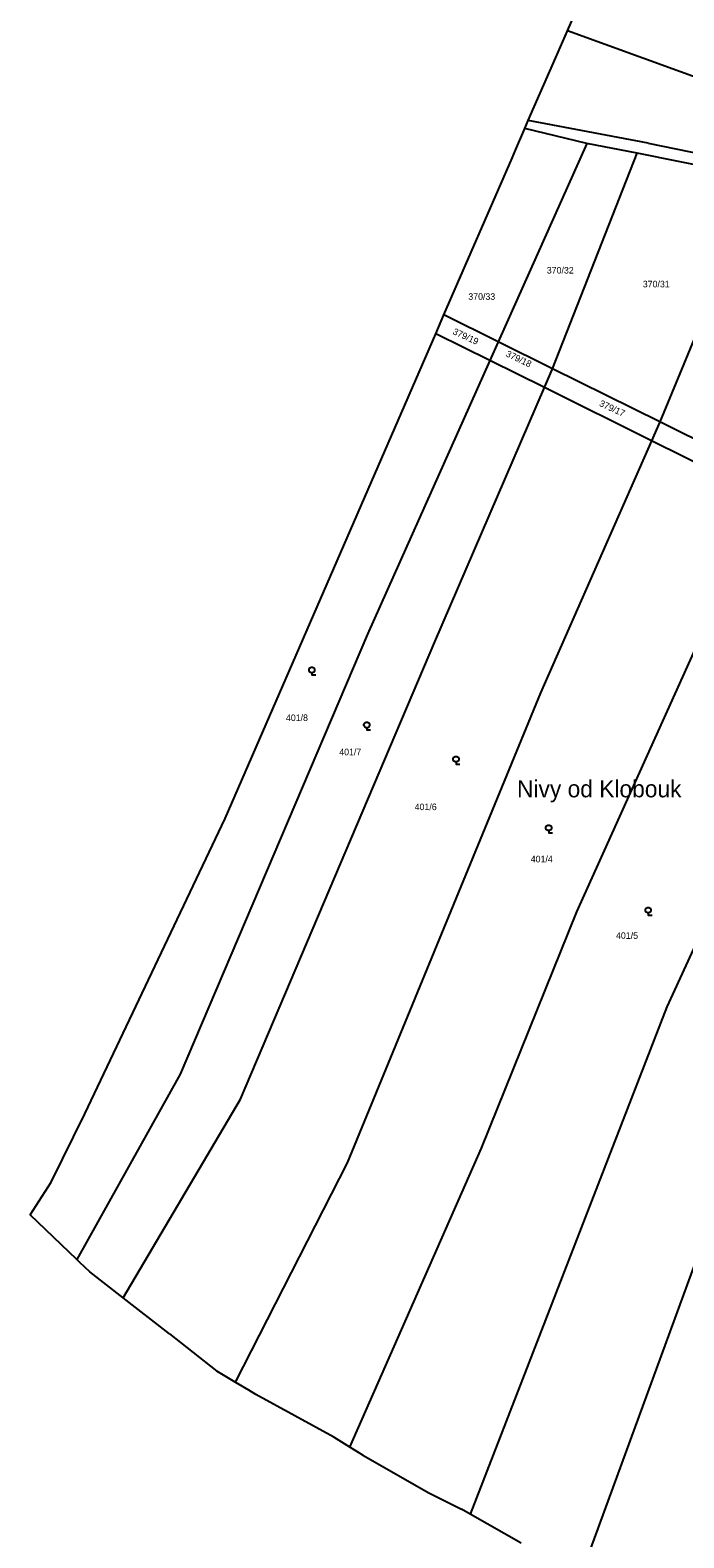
# Model space of a CAD drawing. Extents: x -580630 to -576196, y -1189024 to -1183567.
# Drawn here: x -580629.6 to -580460.6, y -1186509.6 to -1186119.5 of the extents above; entities that cross this region are included whole.
import ezdxf

# ---------------------------------------------------------------- set-up
doc = ezdxf.new("R2010")
doc.units = 0
for name, color, linetype in [('Vrstva 1', 7, 'Continuous'), ('Vrstva 13', 7, 'Continuous'), ('Vrstva 15', 7, 'Continuous'), ('Vrstva 18', 7, 'Continuous'), ('Vrstva 25', 7, 'Continuous'), ('Vrstva 6', 7, 'Continuous')]:
    doc.layers.add(name, color=color, linetype=linetype)

msp = doc.modelspace()

# ---------------------------------------------------------------- linework, layer by layer
at = {"layer": 'Vrstva 1'}
for p, q in [((-580508.57, -1186200.15), (-580522.6, -1186193.2)), ((-580510.73, -1186204.99), (-580524.71, -1186198.05)), ((-580494.49, -1186207.13), (-580508.57, -1186200.15)), ((-580496.59, -1186212.01), (-580510.73, -1186204.99)), ((-580466.73, -1186220.89), (-580494.49, -1186207.13)), ((-580468.88, -1186225.76), (-580496.59, -1186212.01)), ((-580437.64, -1186235.31), (-580466.73, -1186220.89)), ((-580439.83, -1186240.18), (-580468.88, -1186225.76))]:
    msp.add_line(p, q, dxfattribs=at)
at = {"layer": 'Vrstva 13'}
for p, q in [((-580490.66, -1186119.64), (-580483.93, -1186104.16)), ((-580493.67, -1186126.57), (-580490.66, -1186119.64)), ((-580500.77, -1186142.92), (-580493.67, -1186126.57)), ((-580504.07, -1186150.53), (-580501.66, -1186144.97)), ((-580501.66, -1186144.97), (-580500.77, -1186142.92)), ((-580522.6, -1186193.2), (-580504.97, -1186152.6)), ((-580504.97, -1186152.6), (-580504.07, -1186150.53)), ((-580524.71, -1186198.05), (-580522.6, -1186193.2)), ((-580579.17, -1186323.47), (-580524.71, -1186198.05)), ((-580615.42, -1186399.95), (-580579.17, -1186323.47)), ((-580624.17, -1186417.58), (-580615.42, -1186399.95)), ((-580629.58, -1186426.02), (-580624.17, -1186417.58)), ((-580617.5, -1186437.61), (-580629.58, -1186426.02)), ((-580616.7, -1186438.38), (-580617.5, -1186437.61)), ((-580614.14, -1186440.83), (-580616.7, -1186438.38)), ((-580605.55, -1186447.51), (-580614.14, -1186440.83)), ((-580593.52, -1186456.86), (-580605.55, -1186447.51)), ((-580593.52, -1186456.86), (-580581.35, -1186466.49)), ((-580576.6, -1186469.3), (-580581.35, -1186466.49)), ((-580573.06, -1186471.4), (-580576.6, -1186469.3)), ((-580571.19, -1186472.5), (-580573.06, -1186471.4)), ((-580551.1, -1186483.55), (-580571.19, -1186472.5)), ((-580546.9, -1186486.14), (-580551.1, -1186483.55)), ((-580543.54, -1186488.21), (-580546.9, -1186486.14)), ((-580543.54, -1186488.21), (-580526.48, -1186498.01)), ((-580526.48, -1186498.01), (-580518.03, -1186502.24)), ((-580515.77, -1186503.53), (-580518.03, -1186502.24)), ((-580502.65, -1186511.03), (-580515.77, -1186503.53))]:
    msp.add_line(p, q, dxfattribs=at)
at = {"layer": 'Vrstva 25'}
for points in [[(-580556.75, -1186285.78), (-580556.94, -1186285.78), (-580557.28, -1186285.59), (-580557.47, -1186285.25), (-580557.47, -1186284.86), (-580557.28, -1186284.52), (-580556.94, -1186284.33), (-580556.55, -1186284.33), (-580556.21, -1186284.52), (-580556.02, -1186284.86), (-580556.02, -1186285.25), (-580556.21, -1186285.59), (-580556.55, -1186285.78), (-580556.74, -1186285.78), (-580556.74, -1186286.31), (-580555.74, -1186286.31)], [(-580542.55, -1186299.99), (-580542.74, -1186299.99), (-580543.08, -1186299.8), (-580543.27, -1186299.46), (-580543.27, -1186299.07), (-580543.08, -1186298.73), (-580542.74, -1186298.54), (-580542.35, -1186298.54), (-580542.01, -1186298.73), (-580541.82, -1186299.07), (-580541.82, -1186299.46), (-580542.01, -1186299.8), (-580542.35, -1186299.99), (-580542.54, -1186299.99), (-580542.54, -1186300.52), (-580541.54, -1186300.52)], [(-580519.48, -1186308.87), (-580519.67, -1186308.87), (-580520.01, -1186308.68), (-580520.2, -1186308.34), (-580520.2, -1186307.95), (-580520.01, -1186307.61), (-580519.67, -1186307.42), (-580519.28, -1186307.42), (-580518.94, -1186307.61), (-580518.75, -1186307.95), (-580518.75, -1186308.34), (-580518.94, -1186308.68), (-580519.28, -1186308.87), (-580519.47, -1186308.87), (-580519.47, -1186309.4), (-580518.47, -1186309.4)], [(-580495.51, -1186326.63), (-580495.7, -1186326.63), (-580496.04, -1186326.44), (-580496.23, -1186326.1), (-580496.23, -1186325.71), (-580496.04, -1186325.37), (-580495.7, -1186325.18), (-580495.31, -1186325.18), (-580494.97, -1186325.37), (-580494.78, -1186325.71), (-580494.78, -1186326.1), (-580494.97, -1186326.44), (-580495.31, -1186326.63), (-580495.5, -1186326.63), (-580495.5, -1186327.16), (-580494.5, -1186327.16)], [(-580469.78, -1186347.94), (-580469.97, -1186347.94), (-580470.31, -1186347.75), (-580470.5, -1186347.41), (-580470.5, -1186347.02), (-580470.31, -1186346.68), (-580469.97, -1186346.49), (-580469.58, -1186346.49), (-580469.24, -1186346.68), (-580469.05, -1186347.02), (-580469.05, -1186347.41), (-580469.24, -1186347.75), (-580469.58, -1186347.94), (-580469.77, -1186347.94), (-580469.77, -1186348.47), (-580468.77, -1186348.47)]]:
    msp.add_lwpolyline(points, dxfattribs=at)
at = {"layer": 'Vrstva 6'}
for p, q in [((-580434.3, -1186140.14), (-580490.66, -1186119.64)), ((-580485.67, -1186148.87), (-580501.66, -1186144.97)), ((-580469.79, -1186148.76), (-580500.77, -1186142.92)), ((-580485.67, -1186148.87), (-580508.57, -1186200.15)), ((-580472.63, -1186151.37), (-580485.67, -1186148.87)), ((-580469.79, -1186148.76), (-580438.94, -1186155.1)), ((-580494.49, -1186207.13), (-580472.63, -1186151.37)), ((-580440.78, -1186157.76), (-580472.63, -1186151.37)), ((-580440.78, -1186157.76), (-580466.73, -1186220.89)), ((-580508.57, -1186200.15), (-580510.73, -1186204.99)), ((-580510.73, -1186204.99), (-580542.37, -1186275.79)), ((-580496.59, -1186212.01), (-580494.49, -1186207.13)), ((-580524.95, -1186277.77), (-580496.59, -1186212.01)), ((-580466.73, -1186220.89), (-580468.88, -1186225.76)), ((-580468.88, -1186225.76), (-580497.61, -1186291.01)), ((-580488.25, -1186347.63), (-580439.83, -1186240.18)), ((-580542.37, -1186275.79), (-580590.76, -1186389.62)), ((-580421.19, -1186276.63), (-580464.96, -1186372.23)), ((-580575.21, -1186396.09), (-580524.95, -1186277.77)), ((-580497.61, -1186291.01), (-580547.6, -1186412.61)), ((-580512.89, -1186408.78), (-580488.25, -1186347.63)), ((-580464.96, -1186372.23), (-580515.77, -1186503.53)), ((-580438.68, -1186386.48), (-580487.25, -1186519.37)), ((-580590.76, -1186389.62), (-580617.5, -1186437.61)), ((-580605.55, -1186447.51), (-580575.21, -1186396.09)), ((-580546.9, -1186486.14), (-580512.89, -1186408.78)), ((-580547.6, -1186412.61), (-580576.6, -1186469.3))]:
    msp.add_line(p, q, dxfattribs=at)

# ---------------------------------------------------------------- texts
at = {"layer": 'Vrstva 15'}
msp.add_text('Nivy od Klobouk', height=4.4, dxfattribs=at).set_placement((-580503.688, -1186318.01))
at = {"layer": 'Vrstva 18'}
for s, p in [('370/32', (-580495.987, -1186182.48)), ('370/33', (-580516.29, -1186189.28)), ('370/31', (-580471.165, -1186186.06)), ('401/8', (-580563.442, -1186298.28)), ('401/7', (-580549.662, -1186307.13)), ('401/6', (-580530.152, -1186321.33)), ('401/4', (-580500.142, -1186334.84)), ('401/5', (-580478.089, -1186354.63))]:
    msp.add_text(s, height=1.7, dxfattribs=at).set_placement(p)
for s, rotation, p in [('379/19', 335.3522, (-580520.463, -1186198.086)), ('379/18', 334.55006, (-580506.739, -1186203.829)), ('379/17', 335.40949, (-580482.578, -1186216.677))]:
    msp.add_text(s, height=1.7, rotation=rotation, dxfattribs=at).set_placement(p)

doc.saveas('drawing.dxf')
